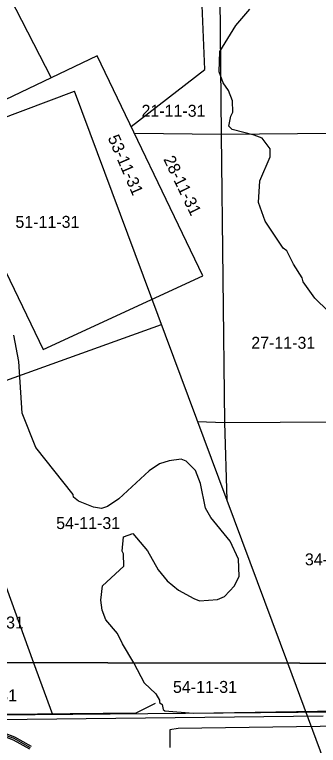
# Model space of a CAD drawing. Extents: x 457167 to 656239, y 1787309 to 1969297.
# Drawn here: x 596645 to 602363, y 1876691 to 1890438 of the extents above; entities that cross this region are included whole.
import ezdxf

# ---------------------------------------------------------------- set-up
doc = ezdxf.new("R2010")
doc.units = 0
for name, color, linetype in [('Level 1', 7, 'Continuous'), ('Level 2', 7, 'Continuous'), ('Level 31', 7, 'Continuous'), ('Level 32', 7, 'Continuous'), ('Level 5', 7, 'Continuous'), ('Level 55', 7, 'Continuous'), ('Level 63', 7, 'Continuous'), ('Level 7', 7, 'Continuous')]:
    doc.layers.add(name, color=color, linetype=linetype)

msp = doc.modelspace()

# ---------------------------------------------------------------- linework, layer by layer
at = {"layer": 'Level 1'}
for p, q in [((595560.757, 1892699.509), (597333.341, 1889248.526)), ((600490.73, 1892486.353), (600533.303, 1888179.851)), ((600223.955, 1889406.239), (600153.702, 1891220.558)), ((598201.823, 1889662.131), (595206.906, 1888235.836)), ((600187.157, 1885526.051), (598201.823, 1889662.131)), ((598838.219, 1888336.315), (600223.955, 1889406.239)), ((593795.338, 1887506.172), (597770.362, 1888997.111)), ((601786.516, 1878239.117), (597770.362, 1888997.111)), ((595206.906, 1888235.836), (597180.447, 1884137.906)), ((605840.254, 1888226.196), (600533.303, 1888179.851)), ((600533.303, 1888179.851), (598904.047, 1888199.176)), ((600533.303, 1888179.851), (600596.254, 1882765.785)), ((597180.447, 1884137.906), (600187.157, 1885526.051)), ((595417.707, 1883173.703), (599409.535, 1884606.286)), ((595233.862, 1883107.436), (597000.98, 1878246.804)), ((600090.45, 1882782.333), (600596.254, 1882765.785)), ((600596.254, 1882765.785), (605883.148, 1882800.217)), ((600596.254, 1882765.785), (600639.664, 1881311.167)), ((597000.981, 1878246.804), (597356.093, 1877270.026)), ((607462.425, 1863034.991), (601786.517, 1878239.117)), ((605974.678, 1877342.688), (595848.167, 1877257.312))]:
    msp.add_line(p, q, dxfattribs=at)
at = {"layer": 'Level 31'}
msp.add_lwpolyline([(596946.679, 1876644.111), (596638.685, 1876819.876), (596338.857, 1876928.721), (595921.877, 1876987.577)], dxfattribs=at)
at = {"layer": 'Level 32'}
for points in [[(596963.765, 1876668.902), (596651.33, 1876847.201), (596346.151, 1876957.989), (595948.965, 1877014.05)], [(596929.593, 1876619.32), (596626.04, 1876792.55), (596331.563, 1876899.453), (595955.38, 1876952.549)]]:
    msp.add_lwpolyline(points, dxfattribs=at)
at = {"layer": 'Level 5'}
msp.add_lwpolyline([(583718.942, 1877100.851), (586528.362, 1877181.246), (598932.909, 1877301.462), (599299.903, 1877484.467)], dxfattribs=at)
at = {"layer": 'Level 55'}
msp.add_line((595983.585, 1877177.656), (602453.56, 1877249.179), dxfattribs=at)
at = {"layer": 'Level 63'}
for points in [[(576708.289, 1878279.4), (616473.709, 1878215.526), (616521.962, 1923670.374), (576805.545, 1923734.416), (576708.289, 1878279.4)], [(576611.219, 1832825.663), (616425.226, 1832761.92), (616473.71, 1878215.526), (576708.29, 1878279.4), (576611.219, 1832825.663)]]:
    msp.add_lwpolyline(points, dxfattribs=at)
at = {"layer": 'Level 7'}
msp.add_line((598892.602, 1878236.116), (598888.088, 1878243.773), dxfattribs=at)
for points in [[(603033.903, 1884383.936), (602292.723, 1885101.651), (602076.335, 1885410.326), (602059.724, 1885485.388), (601893.258, 1885743.974), (601768.512, 1885994.199), (601701.85, 1886044.28), (601360.609, 1886553.191), (601235.922, 1886903.448), (601261.386, 1887311.898), (601453.613, 1887761.861), (601453.74, 1887911.914), (601303.916, 1888112.158), (601153.923, 1888170.639), (600737.205, 1888279.469), (600678.914, 1888337.891), (600712.491, 1888529.595), (600754.231, 1888604.587), (600746.128, 1888812.992), (600671.294, 1889013.136), (600571.42, 1889154.98), (600496.617, 1889363.454), (600505.341, 1889746.933), (600805.969, 1890230.116), (601073.058, 1890538.266)], [(598888.087, 1878243.773), (598676.213, 1878603.144), (598584.739, 1878794.978), (598359.922, 1879053.633), (598293.429, 1879237.097), (598268.615, 1879420.531), (598302.252, 1879695.599), (598702.773, 1880061.97), (598694.699, 1880295.386), (598669.758, 1880345.436), (598695.024, 1880612.173), (598870.146, 1880678.696), (599144.924, 1880353.289), (599344.603, 1879994.591), (599519.438, 1879785.987), (599727.684, 1879610.694), (600019.26, 1879452.011), (600127.602, 1879410.201), (600461.087, 1879434.853), (600594.528, 1879493.076), (600786.458, 1879692.951), (600870.016, 1879876.256), (600862.032, 1880193.034), (600704.004, 1880535.021), (600337.663, 1880977.241), (600237.819, 1881152.404), (600146.601, 1881619.335), (600046.826, 1881861.191), (599871.961, 1882036.443), (599780.299, 1882078.224), (599555.187, 1882045.112), (599371.725, 1881986.95), (599179.854, 1881853.796), (598604.104, 1881329.2), (598395.532, 1881187.706), (598278.791, 1881146.154), (598128.769, 1881171.323), (597845.433, 1881288.335), (597753.83, 1881363.456), (597745.529, 1881413.477), (597046.218, 1882297.876), (596788.474, 1882940.07), (596722.82, 1883915.492), (596631.642, 1884407.434)], [(598892.212, 1878235.156), (599083.547, 1877868.171), (599300.062, 1877659.53), (599374.994, 1877542.758), (599374.934, 1877501.077), (599424.915, 1877459.327), (599441.486, 1877367.596), (599474.806, 1877342.556), (600008.295, 1877300.318), (604676.671, 1877370.383), (604735.091, 1877411.994), (604793.542, 1877512.006), (604810.54, 1877828.751), (604952.69, 1878228.727)], [(604992.74, 1876686.484), (605168.021, 1876903.028), (605168.16, 1877019.74), (605068.189, 1877086.561), (599724.532, 1877008.841), (599566.11, 1876984.001), (599565.783, 1876650.546)]]:
    msp.add_lwpolyline(points, dxfattribs=at)

# ---------------------------------------------------------------- texts
at = {"layer": 'Level 2'}
for s, p in [('21-11-31', (599033.372, 1888516.143)), ('51-11-31', (596660.749, 1886426.926)), ('27-11-31', (601099.361, 1884152.13)), ('54-11-31', (597427.533, 1880761.155)), ('34-11-31', (602108.618, 1880078.048)), ('33-11-31', (595615.404, 1878890.445)), ('54-11-31', (599625.73, 1877678.976)), ('33-11-31', (595485.491, 1877517.961))]:
    msp.add_text(s, height=225, dxfattribs=at).set_placement(p)
for s, rotation, p in [('53-11-31', 293.3237528, (598394.571, 1888120.977)), ('28-11-31', 295.9311861, (599440.258, 1887718.536))]:
    msp.add_text(s, height=225, rotation=rotation, dxfattribs=at).set_placement(p)

doc.saveas('drawing.dxf')
